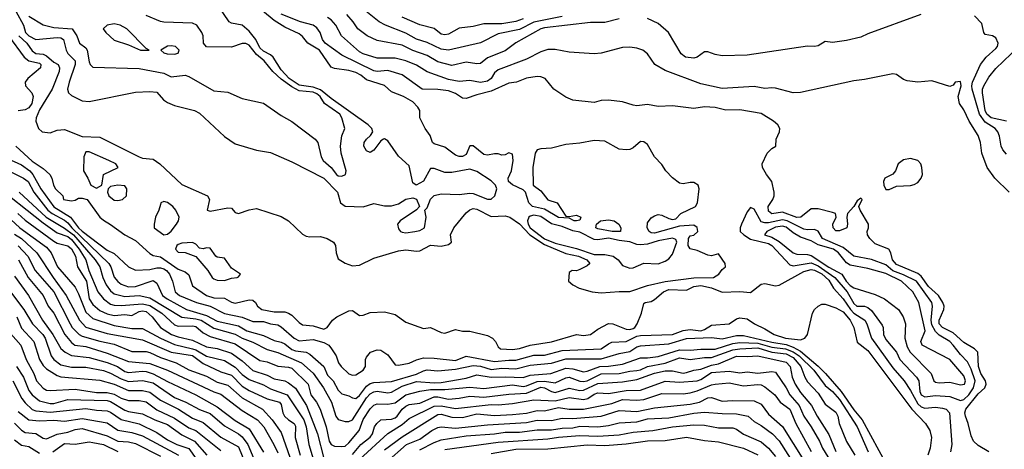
# Model space of a CAD drawing. Header units: metres. Extents: x -51132 to -49532, y -231222 to -229437.
# Tile 310 of 334: x -49750 to -49611, y -230142 to -230081. Entities that reach past the tile are written whole.
import ezdxf

# ---------------------------------------------------------------- set-up
doc = ezdxf.new("R2010")
doc.units = ezdxf.units.M
doc.layers.add('CONTOUR_INDEX', color=1, linetype='Continuous')
doc.layers.add('CONTOUR_INTER', color=3, linetype='Continuous')

msp = doc.modelspace()

# ---------------------------------------------------------------- linework, layer by layer
at = {"layer": 'CONTOUR_INDEX'}
for points, elevation in [([(-49750.39, -230080.26), (-49749.31, -230082.26), (-49749.04, -230083.26), (-49748.57, -230083.76), (-49747.58, -230084.24), (-49744.58, -230083.99), (-49744.08, -230084.01), (-49743.72, -230084.26), (-49743.32, -230085.76), (-49743.08, -230086.22), (-49742.06, -230087.26), (-49742.04, -230087.76), (-49742.91, -230090.26), (-49743.12, -230091.26), (-49742.99, -230091.76), (-49742.58, -230092.12), (-49741.08, -230092.88), (-49740.08, -230093), (-49733.58, -230091.68), (-49731.58, -230091.56), (-49730.58, -230091.68), (-49729.63, -230092.76), (-49729.08, -230093.14), (-49728.08, -230093.54), (-49725.26, -230094.26), (-49724.58, -230094.62), (-49721.08, -230097.89), (-49719.58, -230098.95), (-49716.58, -230099.85), (-49714.58, -230100.17), (-49711.58, -230101.45), (-49707.08, -230103.75), (-49705.17, -230105.76), (-49704.73, -230107.26), (-49704.08, -230107.7), (-49701.58, -230107.81), (-49700.08, -230107.32), (-49698.58, -230107.65), (-49697.58, -230107.66), (-49696.58, -230107.4), (-49695.58, -230106.71), (-49694.58, -230106.55), (-49694.08, -230106.71), (-49693.64, -230107.76), (-49694.08, -230108.22), (-49696.34, -230109.76), (-49696.72, -230110.26), (-49696.58, -230110.9), (-49696.33, -230111.26), (-49696.08, -230111.38), (-49695.58, -230111.44), (-49694.29, -230111.26), (-49693.58, -230111.12), (-49692.94, -230110.76), (-49692.68, -230109.26), (-49692.88, -230108.26), (-49692.58, -230107.92), (-49692.08, -230106.74), (-49691.58, -230106.23), (-49690.58, -230105.96), (-49688.08, -230106.05), (-49686.58, -230105.89), (-49686.08, -230105.94), (-49684.08, -230106.73), (-49683.58, -230106.72), (-49683.06, -230106.26), (-49682.76, -230105.26), (-49682.97, -230104.76), (-49683.58, -230104.14), (-49685.58, -230102.85), (-49686.58, -230102.52), (-49689.08, -230102.99), (-49690.08, -230102.95), (-49691.58, -230102.43), (-49692.08, -230102.42), (-49693.08, -230104.21), (-49694.1, -230104.76), (-49694.58, -230104.43), (-49695.08, -230102.04), (-49696.58, -230100.66), (-49698.08, -230098.53), (-49698.58, -230098.22), (-49698.69, -230098.26), (-49699.08, -230098.52), (-49700.08, -230099.81), (-49700.58, -230100.16), (-49701.08, -230099.93), (-49701.45, -230099.26), (-49701.43, -230098.76), (-49701.08, -230098.26), (-49700.51, -230097.76), (-49700.21, -230097.26), (-49700.36, -230096.76), (-49700.84, -230096.26), (-49706.08, -230092.57), (-49707.58, -230091.35), (-49708.58, -230090.96), (-49710.58, -230090.7), (-49711.97, -230089.76), (-49713.08, -230088.55), (-49714.2, -230086.76), (-49714.58, -230086.41), (-49715.58, -230085.88), (-49716.08, -230085.43), (-49716.67, -230084.26), (-49717.58, -230083.1), (-49718.58, -230082.26), (-49720.08, -230081.95), (-49720.38, -230081.76), (-49722.08, -230079.3)], 25), ([(-49673.58, -230081.04), (-49677.58, -230081.81), (-49679.58, -230082.84), (-49682.58, -230083.47), (-49685.08, -230084.74), (-49689.58, -230085.74), (-49690.58, -230085.64), (-49692.58, -230084.67), (-49694.08, -230084.22), (-49695.58, -230083.37), (-49698.42, -230082.26), (-49699.32, -230081.76), (-49701.21, -230080.26)], 30), ([(-49611.08, -230095.75), (-49613.28, -230095.26), (-49613.88, -230094.76), (-49614.12, -230094.26), (-49614.47, -230091.76), (-49614.46, -230091.26), (-49614.29, -230090.76), (-49613.58, -230089.58), (-49612.58, -230088.33), (-49609.37, -230085.26)], 30), ([(-49749.95, -230105.76), (-49746.14, -230109.26), (-49743.58, -230110.78), (-49742.31, -230111.76), (-49739.23, -230115.26), (-49738.6, -230116.26), (-49738.16, -230117.76), (-49737.71, -230118.76), (-49737.08, -230119.62), (-49736.58, -230120.02), (-49735.08, -230120.43), (-49733.08, -230120.29), (-49731.58, -230120.61), (-49727.08, -230123.32), (-49725.08, -230123.54), (-49724.32, -230123.76), (-49722.58, -230124.87), (-49719.58, -230125.7), (-49718.58, -230126.3), (-49717.08, -230126.85), (-49715.08, -230127.89), (-49713.58, -230128.29), (-49710.23, -230129.76), (-49708.58, -230131.22), (-49707.14, -230133.26), (-49706, -230135.26), (-49705.4, -230137.26), (-49705.08, -230137.73), (-49704.08, -230138.02), (-49703.58, -230138.02), (-49703.08, -230137.77), (-49701.08, -230134.66), (-49700.58, -230134.1), (-49700.08, -230133.81), (-49699.58, -230133.74), (-49698.08, -230133.98), (-49697.58, -230133.89), (-49696.08, -230133.01), (-49694.08, -230132.39), (-49691.58, -230132.56), (-49690.58, -230132.51), (-49687.08, -230131.89), (-49685.58, -230131.45), (-49683.58, -230131.77), (-49681.58, -230131.7), (-49679.08, -230131.79), (-49678.08, -230131.5), (-49675.16, -230131.26), (-49673.08, -230130.49), (-49672.08, -230130.57), (-49670.58, -230131.01), (-49670.08, -230130.94), (-49668.28, -230130.26), (-49667.08, -230130.23), (-49665.08, -230129.92), (-49662.58, -230129.03), (-49661.58, -230129.04), (-49660.08, -230128.85), (-49657.08, -230127.91), (-49655.58, -230127.98), (-49654.08, -230127.83), (-49652.08, -230127.84), (-49649.58, -230127.05), (-49648.58, -230126.91), (-49646.08, -230126.97), (-49644.08, -230127.53), (-49642.16, -230127.76), (-49641.08, -230128.2), (-49640.27, -230128.76), (-49638.18, -230130.76), (-49636.58, -230132.92), (-49635.58, -230133.78), (-49634.58, -230134.93), (-49632.12, -230138.76), (-49630.54, -230142.26)], 30), ([(-49678.08, -230109.12), (-49678.29, -230109.26), (-49678.44, -230109.76), (-49678.35, -230110.26), (-49678.08, -230110.74), (-49676.08, -230112.29), (-49674.58, -230112.9), (-49671.58, -230113.66), (-49669.08, -230114.53), (-49667.58, -230114.53), (-49666.39, -230114.76), (-49665.71, -230115.26), (-49665.08, -230116.05), (-49664.08, -230116.43), (-49663.58, -230116.37), (-49662.08, -230115.71), (-49660.08, -230115.8), (-49659.08, -230115.44), (-49658.58, -230115.1), (-49658.08, -230114.46), (-49657.48, -230112.76), (-49657.58, -230112.41), (-49658.08, -230112.22), (-49660.08, -230112.6), (-49661.58, -230113.04), (-49662.58, -230113.15), (-49663.08, -230113.1), (-49664.08, -230112.71), (-49665.58, -230112.56), (-49667.08, -230112.22), (-49668.58, -230112.46), (-49669.08, -230112.41), (-49671.08, -230111.38), (-49672.08, -230111.17), (-49673.58, -230110.58), (-49675.08, -230110.17), (-49676.58, -230109.15), (-49677.58, -230108.99), (-49678.08, -230109.12)], 25), ([(-49643.58, -230110.68), (-49644.8, -230111.26), (-49645.11, -230111.76), (-49644.08, -230112.09), (-49643.08, -230112.7), (-49641.08, -230114.27), (-49640.58, -230114.48), (-49639.08, -230114.51), (-49638.58, -230114.64), (-49636.08, -230116.31), (-49634.26, -230117.26), (-49633.64, -230118.26), (-49633.08, -230118.88), (-49632.58, -230119.18), (-49629.58, -230120.15), (-49628.26, -230120.76), (-49626.27, -230122.26), (-49625.65, -230123.26), (-49625.29, -230124.26), (-49625.41, -230126.26), (-49625.08, -230127.51), (-49624.64, -230128.26), (-49621.69, -230131.26), (-49621.33, -230132.26), (-49621.08, -230132.49), (-49620.58, -230132.57), (-49619.08, -230132.46), (-49617.58, -230132.85), (-49617.01, -230132.76), (-49616.88, -230132.26), (-49617.08, -230131.59), (-49619.08, -230129.27), (-49622.97, -230127.26), (-49623.16, -230126.76), (-49622.54, -230125.26), (-49623.43, -230121.26), (-49624.29, -230119.76), (-49625.85, -230118.26), (-49628.08, -230117.17), (-49630.58, -230116.48), (-49633.08, -230116), (-49633.58, -230115.69), (-49634.73, -230114.26), (-49635.44, -230113.76), (-49637.58, -230113.14), (-49638.58, -230112.6), (-49640.08, -230112.08), (-49641.08, -230111.48), (-49642.08, -230110.67), (-49642.58, -230110.51), (-49643.58, -230110.68)], 25), ([(-49750.08, -230113.3), (-49748.73, -230114.76), (-49747.68, -230116.76), (-49745.05, -230119.76), (-49742.78, -230124.26), (-49742.46, -230124.76), (-49741.49, -230125.76), (-49741.08, -230125.99), (-49738.58, -230126.72), (-49736.58, -230127.11), (-49734.08, -230128.15), (-49732.08, -230128.17), (-49731.58, -230128.29), (-49730.08, -230129.02), (-49727.85, -230129.76), (-49726.08, -230130.71), (-49723.58, -230131.61), (-49722.08, -230132.48), (-49720.58, -230132.9), (-49718.58, -230134.65), (-49715.71, -230136.26), (-49714.36, -230137.76), (-49713.08, -230139.55), (-49711.25, -230144.76)], 35), ([(-49751.46, -230125.26), (-49749.7, -230127.26), (-49748.96, -230129.26), (-49747.85, -230131.26), (-49747.48, -230132.26), (-49746.58, -230133.3), (-49746.08, -230133.58), (-49745.58, -230133.64), (-49742.08, -230133.47), (-49739.08, -230133.92), (-49737.58, -230133.9), (-49736.58, -230134.14), (-49735.58, -230134.7), (-49734.58, -230135.06), (-49733.08, -230135.04), (-49732.08, -230135.24), (-49730.58, -230136.35), (-49728.08, -230137.55), (-49726.08, -230138.88), (-49725.07, -230139.26), (-49721.58, -230142.09)], 40), ([(-49698.31, -230143.76), (-49695.46, -230141.26), (-49693.58, -230140.48), (-49691.91, -230139.26), (-49691.08, -230138.85), (-49690.58, -230138.77), (-49688.58, -230138.92), (-49684.08, -230138.45), (-49678.58, -230138.15), (-49677.08, -230137.83), (-49675.08, -230137.85), (-49673.58, -230137.54), (-49672.08, -230137.59), (-49668.08, -230137.24), (-49665.58, -230136.46), (-49663.08, -230136.58), (-49660.58, -230136.1), (-49655.58, -230135.57), (-49654.28, -230135.26), (-49653.08, -230134.65), (-49652.58, -230134.64), (-49651.08, -230135.16), (-49649.58, -230135.05), (-49646.58, -230135.09), (-49645.58, -230135.57), (-49644.58, -230136.96), (-49642.58, -230138.72), (-49636.59, -230148.26)], 35), ([(-49750.58, -230140.6), (-49749.58, -230141.33), (-49748.58, -230141.54), (-49747.08, -230142.48)], 45), ([(-49745.19, -230142.26), (-49743.58, -230141.12), (-49742.08, -230141.18), (-49740.08, -230140.88), (-49739.58, -230140.94), (-49738.08, -230141.26), (-49736.08, -230142.2)], 45)]:
    msp.add_lwpolyline(points, dxfattribs=dict(at, elevation=elevation))
at = {"layer": 'CONTOUR_INTER'}
for points, elevation in [([(-49749.99, -230083.76), (-49748.84, -230084.76), (-49748.08, -230085.85), (-49747.58, -230086.25), (-49746.58, -230086.33), (-49746.08, -230086.55), (-49745.08, -230087.45), (-49744.47, -230087.76), (-49744.24, -230088.26), (-49744.32, -230088.76), (-49745.29, -230091.26), (-49747.08, -230094.15), (-49747.55, -230095.26), (-49747.58, -230095.76), (-49747.23, -230096.76), (-49746.69, -230097.26), (-49745.58, -230097.4), (-49744.58, -230097.01), (-49743.58, -230096.9), (-49741.08, -230097.89), (-49738.58, -230098), (-49733.08, -230100.77), (-49732.58, -230100.96), (-49731.08, -230101.11), (-49730.17, -230101.76), (-49727.08, -230104.64), (-49723.45, -230106.26), (-49723.15, -230106.76), (-49723.52, -230108.26), (-49723.08, -230108.43), (-49720.58, -230107.93), (-49720.08, -230108.01), (-49719.58, -230108.6), (-49719.08, -230108.73), (-49717.58, -230108.21), (-49716.58, -230108.05), (-49713.08, -230109.17), (-49712.08, -230109.78), (-49710.08, -230111.63), (-49709.58, -230111.94), (-49709.08, -230112.04), (-49707.58, -230111.97), (-49706.63, -230112.26), (-49705.74, -230112.76), (-49705.44, -230113.26), (-49705.34, -230114.26), (-49705.08, -230115.13), (-49704.08, -230115.72), (-49703.08, -230116.08), (-49702.08, -230116.02), (-49700.08, -230115.02), (-49696.58, -230113.98), (-49695.58, -230113.83), (-49694.08, -230114.03), (-49693.58, -230113.98), (-49692.08, -230113.2), (-49690.58, -230113.35), (-49689.58, -230113.11), (-49689.15, -230112.76), (-49689.26, -230111.76), (-49688.81, -230110.76), (-49687.08, -230108.64), (-49686.58, -230108.22), (-49686.08, -230108.03), (-49685.58, -230108.11), (-49683.58, -230109.16), (-49681.58, -230109.09), (-49680.93, -230109.26), (-49679.58, -230110.19), (-49678.14, -230111.76), (-49676.08, -230113.11), (-49673.08, -230114.37), (-49671.29, -230114.76), (-49670.1, -230115.26), (-49669.71, -230115.76), (-49670.08, -230116.1), (-49671.08, -230116.62), (-49671.58, -230116.8), (-49672.16, -230116.76), (-49672.58, -230117.03), (-49672.7, -230118.26), (-49672.1, -230118.76), (-49671.18, -230119.26), (-49669.37, -230119.76), (-49668.08, -230119.92), (-49665.58, -230119.69), (-49664.08, -230119.71), (-49661.58, -230118.87), (-49659.08, -230118.31), (-49655.08, -230117.77), (-49652.28, -230117.76), (-49651.53, -230117.26), (-49651.08, -230116.62), (-49650.62, -230116.26), (-49650.67, -230115.76), (-49651.58, -230114.42), (-49652.58, -230114.7), (-49653.08, -230114.61), (-49654.58, -230113.96), (-49655.58, -230113.7), (-49655.87, -230113.26), (-49655.8, -230112.26), (-49655.58, -230111.89), (-49655.08, -230111.78), (-49654.5, -230111.26), (-49654.58, -230110.71), (-49655.08, -230110.4), (-49657.08, -230110.54), (-49660.58, -230111.51), (-49661.08, -230111.46), (-49661.37, -230111.26), (-49661.63, -230110.76), (-49661.58, -230110.07), (-49661.08, -230109.37), (-49660.58, -230109.05), (-49660.08, -230108.89), (-49659.58, -230108.96), (-49658.58, -230109.46), (-49658.08, -230109.57), (-49657.58, -230109.5), (-49656.91, -230108.76), (-49654.85, -230107.76), (-49654.57, -230107.26), (-49654.31, -230105.26), (-49654.47, -230104.76), (-49655.08, -230104.4), (-49655.58, -230104.36), (-49656.58, -230104.57), (-49657.08, -230104.46), (-49658.08, -230103.7), (-49658.99, -230102.76), (-49659.58, -230101.84), (-49660.58, -230100.75), (-49661.58, -230099.04), (-49662.08, -230098.68), (-49662.58, -230098.61), (-49663.58, -230099.5), (-49664.08, -230099.73), (-49664.58, -230099.78), (-49665.58, -230099.67), (-49667.58, -230098.58), (-49669.08, -230098.48), (-49671.08, -230098.85), (-49673.08, -230099.01), (-49675.08, -230099.57), (-49676.58, -230099.64), (-49677.08, -230099.79), (-49677.4, -230100.26), (-49677.69, -230102.26), (-49677.68, -230104.76), (-49676.58, -230105.56), (-49675.58, -230106.82), (-49674.29, -230107.26), (-49673.08, -230109.1), (-49672.58, -230109.18), (-49671.58, -230108.98), (-49670.97, -230109.26), (-49671.08, -230109.67), (-49671.58, -230109.79), (-49671.9, -230109.76), (-49672.58, -230109.38), (-49674.08, -230109.28), (-49676.08, -230108.12), (-49677.75, -230107.76), (-49678.27, -230107.26), (-49678.75, -230105.76), (-49679.08, -230105.39), (-49680.58, -230104.71), (-49681.11, -230104.26), (-49681.18, -230103.76), (-49680.7, -230102.76), (-49680.45, -230101.26), (-49680.58, -230100.39), (-49681.08, -230100.22), (-49681.58, -230100.47), (-49682.08, -230100.54), (-49682.58, -230100.35), (-49683.08, -230100.35), (-49684.08, -230100.54), (-49684.58, -230100.42), (-49686.08, -230099.21), (-49686.58, -230099.2), (-49687.08, -230100.42), (-49687.58, -230100.71), (-49688.08, -230100.73), (-49688.58, -230100.54), (-49690.08, -230099.43), (-49691.58, -230098.95), (-49691.82, -230098.76), (-49692.16, -230097.76), (-49692.85, -230096.76), (-49693.61, -230095.26), (-49693.59, -230094.26), (-49693.86, -230093.76), (-49694.58, -230093.05), (-49695.91, -230092.26), (-49697.58, -230091.61), (-49698.58, -230090.74), (-49701.08, -230089.95), (-49701.91, -230089.26), (-49702.58, -230088.9), (-49703.58, -230088.6), (-49705.58, -230088.34), (-49706.08, -230088.15), (-49707.7, -230085.76), (-49709.34, -230084.76), (-49710.08, -230083.83), (-49710.58, -230083.46), (-49712.58, -230082.52), (-49714.08, -230081.59), (-49717.08, -230079.11)], 26), ([(-49748.58, -230080.96), (-49746.58, -230082.2), (-49745.08, -230082.58), (-49742.48, -230082.76), (-49741.81, -230083.76), (-49741.45, -230084.76), (-49740.58, -230085.44), (-49740.39, -230085.76), (-49740.08, -230087.42), (-49739.96, -230087.76), (-49739.58, -230088.15), (-49733.08, -230088.36), (-49729.58, -230088.99), (-49728.58, -230089.49), (-49726.58, -230089.3), (-49726.08, -230089.45), (-49722.58, -230091.48), (-49720.58, -230091.65), (-49718.58, -230092.54), (-49715.58, -230093.24), (-49713.08, -230094.97), (-49711.58, -230095.8), (-49708.29, -230098.26), (-49707.94, -230098.76), (-49707.47, -230100.76), (-49707.2, -230101.26), (-49706.08, -230102.29), (-49705.33, -230103.26), (-49705.08, -230103.45), (-49704.58, -230103.5), (-49704.05, -230103.26), (-49703.95, -230102.76), (-49704.67, -230100.26), (-49704.76, -230099.26), (-49704.58, -230097.8), (-49704.12, -230096.76), (-49704.57, -230095.26), (-49704.84, -230094.76), (-49706.99, -230093.26), (-49707.61, -230092.26), (-49708.08, -230091.89), (-49708.58, -230091.68), (-49710.58, -230091.46), (-49711.58, -230090.92), (-49713.08, -230089.82), (-49714.27, -230088.76), (-49715.46, -230087.26), (-49716.58, -230086.35), (-49717.58, -230085.07), (-49718.08, -230084.8), (-49718.58, -230084.83), (-49720.08, -230085.36), (-49723.58, -230085.31), (-49723.99, -230084.76), (-49724.06, -230083.76), (-49724.26, -230083.26), (-49724.96, -230082.26), (-49725.58, -230081.95), (-49729.58, -230081.82), (-49730.08, -230081.73), (-49732.08, -230080.89)], 24), ([(-49613.59, -230142.26), (-49615.08, -230141.36), (-49615.72, -230140.76), (-49616.08, -230140.03), (-49616.48, -230138.26), (-49616.88, -230137.26), (-49616.98, -230136.76), (-49616.81, -230136.26), (-49615.08, -230134.13), (-49614.17, -230133.26), (-49613.95, -230132.76), (-49614.07, -230132.26), (-49614.71, -230131.26), (-49615.04, -230130.26), (-49615.15, -230128.26), (-49615.58, -230127.76), (-49617.08, -230126.9), (-49618.58, -230125.53), (-49620.08, -230124.79), (-49620.58, -230124.26), (-49620.58, -230123.73), (-49619.9, -230122.26), (-49619.89, -230121.76), (-49620.05, -230121.26), (-49620.68, -230120.26), (-49622.08, -230119.01), (-49623.08, -230117.56), (-49623.58, -230117.18), (-49626.58, -230115.9), (-49627.13, -230115.26), (-49627.38, -230114.26), (-49627.67, -230113.76), (-49629.58, -230113), (-49630.33, -230112.26), (-49630.64, -230111.76), (-49630.68, -230111.26), (-49630.51, -230110.76), (-49630.51, -230110.26), (-49631.69, -230108.26), (-49631.86, -230107.76), (-49631.4, -230106.76), (-49631.58, -230106.58), (-49632.08, -230106.95), (-49632.59, -230107.76), (-49633.44, -230108.76), (-49633.57, -230109.26), (-49633.45, -230110.26), (-49633.57, -230110.76), (-49634.58, -230111.16), (-49635.08, -230111.16), (-49635.47, -230110.76), (-49635.51, -230110.26), (-49635.04, -230109.26), (-49635.16, -230108.76), (-49635.58, -230108.59), (-49637.58, -230108.07), (-49638.58, -230108.08), (-49640, -230109.26), (-49640.58, -230109.28), (-49642.58, -230108.54), (-49644.08, -230108.77), (-49644.58, -230108.4), (-49644.6, -230107.76), (-49643.96, -230106.76), (-49643.77, -230106.26), (-49643.75, -230105.76), (-49644.09, -230104.26), (-49644.86, -230103.26), (-49645.39, -230102.26), (-49645.47, -230101.76), (-49644.77, -230100.26), (-49644.08, -230099.6), (-49643.52, -230099.26), (-49643.49, -230098.26), (-49643.03, -230097.26), (-49642.96, -230096.76), (-49643.25, -230096.26), (-49643.85, -230095.76), (-49645.58, -230094.68), (-49648.58, -230094.16), (-49650.58, -230094.18), (-49652.08, -230093.81), (-49653.58, -230093.72), (-49655.08, -230093.98), (-49658.08, -230093.57), (-49660.08, -230093.67), (-49661.58, -230093.41), (-49663.08, -230093.57), (-49663.58, -230093.52), (-49665.08, -230093.04), (-49667.08, -230092.79), (-49668.08, -230092.84), (-49669.08, -230093.12), (-49672.08, -230092.8), (-49673.08, -230092.39), (-49674.77, -230091.26), (-49675.97, -230089.76), (-49676.58, -230089.51), (-49677.08, -230089.47), (-49678.58, -230089.71), (-49680, -230090.26), (-49681.08, -230090.4), (-49683.58, -230091.53), (-49685.58, -230092.03), (-49687.08, -230092.58), (-49687.58, -230092.51), (-49688.58, -230091.87), (-49689.58, -230091.46), (-49691.08, -230091.3), (-49693.26, -230091.26), (-49696.08, -230089.23), (-49698.08, -230088.64), (-49699.58, -230088.74), (-49700.08, -230088.66), (-49704.58, -230086.48), (-49706.91, -230084.76), (-49707.27, -230084.26), (-49707.59, -230083.26), (-49708.08, -230082.6), (-49708.58, -230082.25), (-49710.38, -230081.76), (-49713.08, -230080.68)], 27), ([(-49665.58, -230081.37), (-49667.58, -230081.87), (-49669.58, -230081.87), (-49676.08, -230082.6), (-49676.59, -230082.76), (-49680.08, -230084.71), (-49681.58, -230085.84), (-49684.08, -230086.86), (-49685.08, -230087.63), (-49685.58, -230087.68), (-49687.08, -230087.47), (-49689.08, -230087.93), (-49691.08, -230087.38), (-49692.58, -230086.52), (-49694.58, -230085.8), (-49696.08, -230085.08), (-49699.58, -230084.42), (-49701.02, -230083.76), (-49702.32, -230082.76), (-49702.95, -230081.76), (-49703.88, -230080.76)], 29), ([(-49679.08, -230081.35), (-49680.08, -230081.72), (-49682.08, -230082.05), (-49684.58, -230082.04), (-49686.08, -230082.44), (-49688.08, -230082.66), (-49689.58, -230083.51), (-49690.08, -230083.62), (-49690.58, -230083.51), (-49691.58, -230082.72), (-49693.58, -230082.2), (-49696.08, -230081.1)], 31), ([(-49623.13, -230080.76), (-49630.58, -230083.45), (-49631.58, -230083.95), (-49633.58, -230084.42), (-49635.58, -230084.67), (-49636.58, -230084.55), (-49637.58, -230085.13), (-49638.08, -230085.25), (-49639.08, -230085.22), (-49647.58, -230086.48), (-49651.08, -230086.55), (-49652.08, -230086.36), (-49653.08, -230086), (-49653.58, -230085.99), (-49654.58, -230086.74), (-49655.08, -230086.89), (-49656.23, -230086.76), (-49656.86, -230086.26), (-49658.63, -230083.26), (-49660.08, -230082.01), (-49661.58, -230081.32)], 29), ([(-49611.08, -230100.38), (-49611.61, -230099.76), (-49611.84, -230099.26), (-49612.08, -230097.85), (-49612.31, -230097.26), (-49612.68, -230096.76), (-49614.08, -230095.9), (-49614.89, -230094.76), (-49615.95, -230091.26), (-49615.99, -230090.76), (-49615.87, -230090.26), (-49614.76, -230087.76), (-49613.96, -230086.76), (-49612.58, -230085.54), (-49612.36, -230085.26), (-49612.26, -230084.76), (-49612.58, -230084.04), (-49613.08, -230083.74), (-49614.08, -230083.55), (-49614.27, -230083.26), (-49614.58, -230082.02), (-49615.58, -230080.95)], 29), ([(-49737.58, -230082.24), (-49738.1, -230082.76), (-49737.76, -230083.26), (-49736.58, -230084.36), (-49734.58, -230085.03), (-49732.89, -230085.76), (-49731.67, -230085.76), (-49732.08, -230085.55), (-49734.81, -230082.76), (-49735.71, -230082.26), (-49736.58, -230082.04), (-49737.58, -230082.24)], 23), ([(-49610.72, -230105.76), (-49612.75, -230103.76), (-49613.81, -230102.26), (-49614.58, -230100.24), (-49614.78, -230098.76), (-49615.1, -230097.76), (-49616.33, -230095.76), (-49617.08, -230094.17), (-49617.72, -230093.26), (-49617.88, -230092.26), (-49617.47, -230090.76), (-49617.58, -230090.18), (-49618.3, -230090.26), (-49618.58, -230090.69), (-49619.08, -230090.86), (-49621.58, -230090.08), (-49623.58, -230090.26), (-49625.08, -230090.06), (-49625.58, -230089.88), (-49626.58, -230089.19), (-49627.08, -230089.07), (-49631.08, -230089.89), (-49632.58, -230090.07), (-49640.08, -230091.73), (-49641.12, -230091.76), (-49643.58, -230091.12), (-49644.08, -230091.04), (-49645.08, -230091.17), (-49646.58, -230090.86), (-49651.08, -230091.14), (-49654.08, -230090.51), (-49659.08, -230088.61), (-49660.54, -230087.76), (-49661.57, -230086.26), (-49662.25, -230085.76), (-49663.08, -230085.46), (-49664.08, -230085.34), (-49665.08, -230085.37), (-49668.08, -230086.17), (-49669.08, -230086.3), (-49672.58, -230086.06), (-49674.58, -230085.65), (-49675.58, -230085.68), (-49676.58, -230086), (-49678.58, -230087.05), (-49682.58, -230088.52), (-49683.08, -230088.96), (-49683.55, -230089.76), (-49684.08, -230090.13), (-49685.08, -230090.29), (-49686.58, -230090.04), (-49688.08, -230090.16), (-49689.58, -230089.87), (-49692.58, -230088.79), (-49694.08, -230087.85), (-49695.58, -230087.27), (-49697.08, -230086.91), (-49699.58, -230086.9), (-49701.58, -230086.29), (-49702.08, -230086.01), (-49704.63, -230083.76), (-49705.42, -230082.26), (-49706.08, -230081.48), (-49706.58, -230081.18)], 28), ([(-49751.44, -230083.76), (-49749.23, -230086.76), (-49748.58, -230087.28), (-49747.08, -230087.61), (-49746.88, -230087.76), (-49746.93, -230088.26), (-49748.69, -230089.76), (-49749.09, -230090.26), (-49749.03, -230090.76), (-49748.17, -230091.76), (-49747.96, -230092.26), (-49748.16, -230093.26), (-49748.58, -230093.86), (-49749.08, -230094.16), (-49750.08, -230094.29)], 27), ([(-49729.08, -230085.22), (-49730.01, -230085.76), (-49729.58, -230086.14), (-49729.14, -230086.26), (-49728.08, -230086.32), (-49727.58, -230086.16), (-49727.45, -230085.76), (-49727.93, -230085.26), (-49728.58, -230085.16), (-49729.08, -230085.22)], 23), ([(-49750.42, -230099.26), (-49748.08, -230101.39), (-49746.58, -230102.41), (-49745.62, -230103.26), (-49745.32, -230103.76), (-49745.09, -230104.76), (-49744.82, -230105.26), (-49743.78, -230106.26), (-49743.68, -230106.76), (-49742.58, -230106.98), (-49742.08, -230106.88), (-49741.58, -230106.6), (-49741.08, -230106.56), (-49740.39, -230106.76), (-49738.61, -230109.26), (-49738.08, -230109.69), (-49737.08, -230110.27), (-49735.07, -230111.76), (-49733.58, -230112.54), (-49731.58, -230114.36), (-49731.08, -230114.64), (-49730.08, -230114.82), (-49727.58, -230116.58), (-49726.58, -230116.94), (-49726.08, -230117.36), (-49725.58, -230118.92), (-49723.61, -230120.26), (-49722.58, -230120.6), (-49721.08, -230120.64), (-49720.08, -230121.2), (-49719.58, -230121.34), (-49717.58, -230120.87), (-49717.08, -230120.94), (-49716.71, -230121.26), (-49716.44, -230121.76), (-49715.83, -230122.26), (-49714.08, -230122.55), (-49712.58, -230122.59), (-49712.08, -230122.75), (-49711.58, -230123.05), (-49710.58, -230124.06), (-49710.08, -230124.4), (-49708.58, -230124.53), (-49707.08, -230125.02), (-49706.64, -230124.76), (-49705.88, -230123.76), (-49705.28, -230123.26), (-49703.58, -230122.44), (-49703.08, -230122.4), (-49702.08, -230123.08), (-49701.58, -230123.05), (-49700.58, -230122.66), (-49698.58, -230122.58), (-49697.08, -230122.97), (-49695.58, -230124.01), (-49693.08, -230124.9), (-49692.08, -230124.79), (-49690.58, -230125.46), (-49690.08, -230125.56), (-49688.58, -230125.07), (-49687.58, -230125.31), (-49686.58, -230125.27), (-49684.08, -230125.92), (-49683.39, -230126.26), (-49682.95, -230126.76), (-49682.58, -230127.51), (-49682.25, -230127.76), (-49680.58, -230127.85), (-49679.58, -230127.72), (-49678.08, -230127.28), (-49675.08, -230126.79), (-49671.58, -230125.78), (-49670.58, -230125.88), (-49669.58, -230125.78), (-49668.58, -230125.01), (-49667.08, -230124.23), (-49666.47, -230124.26), (-49664.58, -230125), (-49664.08, -230125.07), (-49663.58, -230124.91), (-49663.34, -230124.76), (-49663.03, -230124.26), (-49662.44, -230122.76), (-49662.08, -230121.41), (-49661.93, -230121.26), (-49661.08, -230121.1), (-49660.58, -230120.84), (-49659.32, -230119.76), (-49658.58, -230119.45), (-49656.08, -230119.51), (-49655.08, -230119), (-49654.08, -230118.89), (-49652.58, -230119.22), (-49651.08, -230119.79), (-49648.58, -230119.69), (-49647.08, -230119.87), (-49645.58, -230118.68), (-49645.08, -230118.61), (-49643.58, -230118.91), (-49643.08, -230118.83), (-49639.58, -230116.88), (-49638.58, -230116.64), (-49638.08, -230116.7), (-49637.08, -230117.25), (-49636.08, -230118.14), (-49635.45, -230119.26), (-49634.09, -230120.76), (-49633.05, -230122.26), (-49632.58, -230122.74), (-49631, -230123.76), (-49630.72, -230124.26), (-49630.09, -230126.26), (-49627.08, -230130.46), (-49625.48, -230132.26), (-49624.58, -230133.64), (-49623.58, -230135.51), (-49623.08, -230135.93), (-49622.58, -230136.12), (-49621.08, -230135.99), (-49620.08, -230136.11), (-49619.57, -230136.26), (-49619.14, -230136.76), (-49618.79, -230141.26), (-49618.98, -230142.26)], 27), ([(-49740.58, -230100.08), (-49740.86, -230100.76), (-49740.89, -230102.76), (-49740.27, -230103.76), (-49739.84, -230104.76), (-49739.08, -230105.19), (-49738.32, -230104.76), (-49738.07, -230103.26), (-49736.01, -230102.26), (-49736.33, -230101.76), (-49737.33, -230101.26), (-49740.08, -230100.06), (-49740.58, -230100.08)], 26), ([(-49751.58, -230101.01), (-49749.58, -230101.91), (-49748.42, -230102.76), (-49748, -230103.26), (-49746.88, -230105.26), (-49745.08, -230107.78), (-49742.7, -230109.26), (-49741.6, -230110.76), (-49741.08, -230111.21), (-49737.58, -230113.9), (-49736.58, -230114.37), (-49734.58, -230116.26), (-49733.58, -230116.7), (-49731.58, -230116.62), (-49730.58, -230116.38), (-49730.08, -230116.38), (-49729.58, -230116.54), (-49729.22, -230116.76), (-49728.81, -230117.26), (-49728.39, -230118.26), (-49728.01, -230119.76), (-49727.41, -230120.26), (-49724.98, -230121.26), (-49723.08, -230121.76), (-49721.08, -230122.82), (-49718.58, -230123.32), (-49717.08, -230123.93), (-49715.58, -230123.94), (-49714.58, -230124.27), (-49713.58, -230124.42), (-49713.08, -230124.7), (-49711.25, -230126.26), (-49710.58, -230126.63), (-49708.58, -230126.47), (-49707.08, -230126.87), (-49706.41, -230127.26), (-49706.01, -230127.76), (-49705.37, -230128.76), (-49705.04, -230129.76), (-49704.65, -230130.26), (-49703.58, -230131.28), (-49703.08, -230131.46), (-49702.58, -230131.43), (-49701.58, -230130.76), (-49701.24, -230130.26), (-49701.23, -230129.26), (-49701.08, -230128.97), (-49700.53, -230128.26), (-49699.58, -230127.9), (-49699.08, -230127.97), (-49698.08, -230128.63), (-49697.08, -230130.05), (-49696.58, -230130.08), (-49695.08, -230129.81), (-49694.08, -230129.32), (-49693.08, -230129.06), (-49691.58, -230129.1), (-49688.58, -230129.43), (-49687.08, -230128.82), (-49683.08, -230129.54), (-49681.08, -230129.36), (-49680.08, -230129.39), (-49677.58, -230128.68), (-49676.08, -230128.66), (-49673.58, -230128.01), (-49668.08, -230127.76), (-49667.08, -230127.06), (-49666.58, -230126.86), (-49664.58, -230126.77), (-49663.08, -230126.02), (-49662.58, -230125.91), (-49658.08, -230125.78), (-49656.58, -230125.22), (-49655.58, -230125.04), (-49654.08, -230125.24), (-49653.58, -230125.06), (-49652.58, -230124.43), (-49650.08, -230124.26), (-49649.08, -230123.57), (-49648.58, -230123.4), (-49647.58, -230123.55), (-49646.52, -230124.26), (-49645.08, -230124.95), (-49643.77, -230125.76), (-49642.19, -230126.26), (-49640.08, -230126.53), (-49639.46, -230126.26), (-49639.09, -230125.76), (-49638.39, -230122.76), (-49638.09, -230122.26), (-49637.58, -230121.76), (-49637.08, -230121.48), (-49636.58, -230121.51), (-49635.08, -230122.03), (-49634.08, -230122.57), (-49633.1, -230123.76), (-49632.55, -230124.76), (-49632.08, -230126.86), (-49630.58, -230128), (-49624.43, -230136.26), (-49622.47, -230138.26), (-49621.89, -230139.26), (-49621.63, -230140.26), (-49621.84, -230141.76), (-49622.18, -230142.76)], 28), ([(-49625.58, -230101.17), (-49626.32, -230101.76), (-49626.73, -230102.76), (-49627.08, -230103.2), (-49628.21, -230103.76), (-49628.41, -230104.26), (-49628.37, -230104.76), (-49628.08, -230105.38), (-49627.58, -230105.35), (-49626.58, -230104.88), (-49624.58, -230104.8), (-49624.08, -230104.68), (-49623.58, -230104.36), (-49623.1, -230103.76), (-49622.91, -230103.26), (-49622.99, -230102.26), (-49623.16, -230101.76), (-49623.58, -230101.3), (-49624.58, -230101.01), (-49625.58, -230101.17)], 27), ([(-49751.08, -230102.87), (-49749.3, -230103.76), (-49748.65, -230104.26), (-49747.89, -230105.76), (-49745.9, -230108.26), (-49745.31, -230108.76), (-49743.58, -230109.67), (-49743.08, -230110.07), (-49742.52, -230110.76), (-49737.34, -230115.76), (-49737.06, -230116.26), (-49736.58, -230117.68), (-49736.08, -230118.32), (-49735.58, -230118.68), (-49734.58, -230119.04), (-49733.58, -230119.01), (-49731.08, -230118.18), (-49730.58, -230118.53), (-49729.77, -230120.26), (-49729.13, -230120.76), (-49726.38, -230122.26), (-49723.58, -230123.08), (-49722.08, -230123.89), (-49719.08, -230124.52), (-49717.94, -230125.26), (-49715.58, -230125.9), (-49714.08, -230126.59), (-49713.08, -230126.82), (-49712.58, -230127.07), (-49711.58, -230127.86), (-49711.08, -230128.05), (-49709.58, -230128.26), (-49709.08, -230128.54), (-49707.1, -230130.26), (-49706.58, -230131.49), (-49705.8, -230132.26), (-49705.08, -230133.6), (-49704.58, -230134.13), (-49703.58, -230134.41), (-49703.08, -230134.68), (-49702.58, -230134.75), (-49702.08, -230134.36), (-49701.08, -230133.01), (-49700.58, -230132.67), (-49700.08, -230132.53), (-49697.58, -230132.36), (-49694.08, -230131.35), (-49693.08, -230130.86), (-49692.58, -230130.75), (-49691.08, -230130.87), (-49688.58, -230130.66), (-49686.08, -230130.1), (-49685.08, -230130.23), (-49683.58, -230130.69), (-49682.08, -230130.5), (-49680.08, -230130.57), (-49678.08, -230130.07), (-49675.08, -230129.8), (-49673.08, -230129.19), (-49668.08, -230129.18), (-49665.58, -230128.44), (-49664.08, -230128.17), (-49663.08, -230127.51), (-49662.58, -230127.35), (-49658.58, -230127.09), (-49656.08, -230126.33), (-49652.58, -230126.18), (-49651.08, -230126.37), (-49649.08, -230125.92), (-49648.08, -230125.88), (-49644.08, -230126.85), (-49642.08, -230127.18), (-49641.08, -230127.55), (-49640.08, -230128.11), (-49637.58, -230130.21), (-49636.57, -230131.26), (-49634.37, -230133.76), (-49632.58, -230136.34), (-49631.42, -230137.76), (-49627.88, -230144.26)], 29), ([(-49753.58, -230104.52), (-49746.58, -230110.06), (-49744.58, -230111.47), (-49743.08, -230111.98), (-49742.58, -230112.4), (-49741.5, -230113.76), (-49740.58, -230115.26), (-49740.12, -230116.76), (-49738.88, -230119.76), (-49738.08, -230120.75), (-49737.08, -230121.49), (-49736.58, -230121.64), (-49735.58, -230121.67), (-49732.58, -230121.47), (-49731.58, -230121.68), (-49729.87, -230122.76), (-49728.08, -230124.38), (-49727.58, -230124.6), (-49725.58, -230124.52), (-49725.08, -230124.65), (-49724.08, -230125.52), (-49723.08, -230126.05), (-49719.58, -230127.06), (-49716.08, -230129.41), (-49715.08, -230129.63), (-49713.58, -230130.23), (-49712.08, -230130.35), (-49711.58, -230130.52), (-49709.28, -230132.76), (-49708.9, -230134.26), (-49708.14, -230135.26), (-49707.61, -230136.26), (-49706.75, -230138.76), (-49706.32, -230140.76), (-49706.06, -230141.26), (-49705.58, -230141.45), (-49704.58, -230141.52), (-49704.08, -230141.46), (-49703.58, -230141.02), (-49702.13, -230139.26), (-49701.58, -230137.72), (-49700.58, -230136.24), (-49700.08, -230135.72), (-49699.58, -230135.53), (-49698.08, -230135.56), (-49697.08, -230135.39), (-49695.58, -230134.26), (-49693.58, -230133.74), (-49692.08, -230133.52), (-49690.08, -230133.5), (-49686.58, -230133.19), (-49684.58, -230133.35), (-49680.58, -230132.86), (-49679.08, -230133.09), (-49678.58, -230133), (-49677.08, -230132.37), (-49676.08, -230132.34), (-49674.58, -230132.58), (-49673.08, -230131.85), (-49672.58, -230131.78), (-49671.08, -230132.34), (-49670.58, -230132.37), (-49670.08, -230132.29), (-49668.08, -230131.3), (-49665.58, -230131.25), (-49664.08, -230130.91), (-49663.08, -230130.84), (-49662.58, -230130.73), (-49661.58, -230130.25), (-49659.08, -230129.79), (-49657.08, -230129.06), (-49655.58, -230129.29), (-49653.58, -230129), (-49652.58, -230129.02), (-49649.58, -230127.94), (-49648.58, -230127.79), (-49646.08, -230127.64), (-49644.08, -230128.24), (-49642.08, -230128.49), (-49641.08, -230129.02), (-49640, -230130.26), (-49639.45, -230131.76), (-49639.08, -230132.42), (-49637.58, -230134.01), (-49636.58, -230135.56), (-49635.08, -230136.71), (-49634.83, -230137.26), (-49634.63, -230138.26), (-49633.58, -230140.82), (-49632.43, -230142.76)], 31), ([(-49736.08, -230104.76), (-49737.08, -230104.96), (-49737.4, -230105.26), (-49737.5, -230105.76), (-49737.34, -230106.26), (-49736.58, -230106.87), (-49736.08, -230106.92), (-49735.38, -230106.76), (-49734.83, -230106.26), (-49734.8, -230105.26), (-49735.08, -230104.86), (-49736.08, -230104.76)], 26), ([(-49729.58, -230107.06), (-49729.99, -230107.26), (-49730.08, -230107.46), (-49730.28, -230108.26), (-49730.75, -230109.26), (-49730.95, -230110.26), (-49730.94, -230110.76), (-49729.58, -230111.75), (-49729.08, -230111.67), (-49728.58, -230111.24), (-49727.82, -230110.26), (-49727.54, -230109.76), (-49727.45, -230109.26), (-49727.88, -230108.26), (-49728.32, -230107.76), (-49729.08, -230107.21), (-49729.58, -230107.06)], 26), ([(-49750.12, -230108.76), (-49749.08, -230109.69), (-49745.08, -230112.63), (-49744.58, -230112.9), (-49743.08, -230113.28), (-49742.58, -230113.69), (-49741.99, -230114.76), (-49741.71, -230116.26), (-49740.48, -230118.26), (-49740.07, -230120.76), (-49739.58, -230121.54), (-49738.58, -230122.4), (-49737.58, -230122.84), (-49736.58, -230123.1), (-49735.08, -230122.93), (-49734.08, -230123.08), (-49733.08, -230122.54), (-49732.58, -230122.41), (-49732.08, -230122.53), (-49731.21, -230123.26), (-49730.05, -230124.76), (-49728.52, -230125.76), (-49727.58, -230126.11), (-49725.58, -230126.56), (-49723.58, -230127.49), (-49722.08, -230127.73), (-49720.08, -230128.38), (-49718.58, -230129.46), (-49717.08, -230130.84), (-49715.08, -230131.49), (-49714.08, -230131.98), (-49712.58, -230132.28), (-49712.08, -230132.55), (-49711.08, -230133.32), (-49709.52, -230135.76), (-49707.97, -230139.76), (-49707.08, -230143.2)], 32), ([(-49647.08, -230107.88), (-49647.58, -230108.5), (-49648.36, -230110.26), (-49648.57, -230110.76), (-49648.55, -230111.26), (-49648.03, -230111.76), (-49647.08, -230112.36), (-49644.58, -230112.98), (-49644.08, -230113.25), (-49641.58, -230115.97), (-49641.08, -230116.08), (-49638.58, -230115.69), (-49637.58, -230116.12), (-49635.24, -230117.76), (-49633.52, -230119.76), (-49632.58, -230121.39), (-49632.15, -230121.76), (-49631.08, -230121.79), (-49630.58, -230121.97), (-49630.08, -230122.4), (-49628.58, -230124.45), (-49628.44, -230124.76), (-49628.39, -230125.76), (-49628.08, -230126.48), (-49626.59, -230128.26), (-49626.08, -230129.26), (-49623.75, -230131.76), (-49623.42, -230132.26), (-49623.31, -230133.76), (-49623.08, -230134.26), (-49622.58, -230134.51), (-49621.08, -230134.36), (-49619.08, -230134.5), (-49617.58, -230135.03), (-49617.08, -230134.89), (-49616.39, -230134.26), (-49615.75, -230133.26), (-49615.49, -230132.26), (-49616.08, -230130.64), (-49616.58, -230129.62), (-49617.58, -230128.59), (-49618.58, -230127.26), (-49619.09, -230126.76), (-49620.58, -230125.87), (-49621.08, -230125.35), (-49621.58, -230124.41), (-49621.71, -230123.76), (-49621.5, -230121.76), (-49621.61, -230121.26), (-49623.78, -230118.26), (-49625.58, -230117.37), (-49627.08, -230116.81), (-49628.08, -230115.98), (-49630.08, -230115.22), (-49632.58, -230114.72), (-49634.08, -230113.52), (-49636.99, -230112.26), (-49637.58, -230111.22), (-49638.08, -230111.01), (-49639.08, -230111.06), (-49639.58, -230110.95), (-49641.94, -230109.76), (-49642.58, -230109.62), (-49644.58, -230110.05), (-49645.08, -230110.06), (-49645.58, -230109.89), (-49646.58, -230108.12), (-49647.08, -230107.88)], 26), ([(-49751.08, -230109.57), (-49749.84, -230110.76), (-49746.08, -230113.46), (-49745.41, -230114.26), (-49744.56, -230116.26), (-49742.08, -230119.08), (-49741.58, -230120.03), (-49740.58, -230122.6), (-49739.58, -230123.52), (-49736.58, -230124.5), (-49734.08, -230124.9), (-49732.58, -230124.91), (-49730.08, -230126.3), (-49728.08, -230127.15), (-49725.58, -230127.76), (-49725.08, -230127.93), (-49723.58, -230128.79), (-49721.08, -230129.42), (-49719.58, -230130.36), (-49718.58, -230131.39), (-49717.58, -230132.11), (-49715.58, -230132.86), (-49714.58, -230133.42), (-49712.24, -230134.26), (-49709.9, -230137.76), (-49709.57, -230138.76), (-49709.21, -230141.26), (-49708.58, -230143.26)], 33), ([(-49668.18, -230109.76), (-49667.08, -230109.61), (-49666.26, -230109.76), (-49665.6, -230110.26), (-49665.31, -230110.76), (-49665.4, -230111.26), (-49666.53, -230111.26), (-49668.58, -230110.9), (-49668.86, -230110.76), (-49668.76, -230110.26), (-49668.18, -230109.76)], 26), ([(-49750.58, -230111.66), (-49749.58, -230112.28), (-49747.44, -230114.26), (-49745.16, -230117.76), (-49743.32, -230120.26), (-49741.46, -230123.76), (-49740.58, -230124.74), (-49737.58, -230125.61), (-49732.58, -230126.52), (-49728.58, -230128.26), (-49725.58, -230128.72), (-49724.08, -230129.84), (-49721.58, -230131.03), (-49720.08, -230131.5), (-49718.58, -230133.04), (-49717.58, -230133.66), (-49715.08, -230134.8), (-49713.31, -230135.26), (-49713.08, -230135.61), (-49712.87, -230136.76), (-49712.61, -230137.26), (-49712.08, -230137.76), (-49711.28, -230138.26), (-49711.08, -230138.64), (-49711.12, -230140.26), (-49710.42, -230142.76)], 34), ([(-49727.58, -230113.09), (-49727.78, -230113.26), (-49727.96, -230113.76), (-49727.58, -230114.17), (-49726.58, -230114.24), (-49725.08, -230114.81), (-49723.39, -230116.76), (-49722.81, -230117.76), (-49722.58, -230117.92), (-49722.08, -230118.1), (-49721.08, -230118.17), (-49720.08, -230117.82), (-49719.28, -230117.76), (-49719.08, -230117.67), (-49718.81, -230117.26), (-49720.08, -230116.44), (-49721.08, -230115.03), (-49722.08, -230114.9), (-49722.29, -230114.76), (-49723.08, -230113.63), (-49723.58, -230113.56), (-49724.08, -230113.7), (-49724.58, -230113.61), (-49725.08, -230113.06), (-49725.58, -230112.82), (-49727.08, -230112.91), (-49727.58, -230113.09)], 26), ([(-49750.03, -230115.26), (-49748.66, -230117.76), (-49746.56, -230120.26), (-49745.87, -230121.76), (-49745.08, -230122.78), (-49743.52, -230125.76), (-49742.58, -230126.9), (-49742.09, -230127.26), (-49740.58, -230127.46), (-49737.58, -230128.38), (-49734.58, -230129.56), (-49731.58, -230129.84), (-49729.09, -230130.76), (-49722.58, -230133.81), (-49721.58, -230134.17), (-49718.58, -230136.45), (-49716.41, -230137.76), (-49715.55, -230138.76), (-49714.13, -230141.26), (-49713.58, -230142.41)], 36), ([(-49750.58, -230117.57), (-49748.6, -230120.26), (-49746.63, -230123.76), (-49745.18, -230125.76), (-49744.08, -230127.72), (-49743.47, -230128.26), (-49742.58, -230128.71), (-49740.08, -230129), (-49737.58, -230129.71), (-49736.1, -230130.26), (-49735.08, -230130.96), (-49734.58, -230131.13), (-49732.58, -230130.92), (-49732.08, -230130.95), (-49731.08, -230131.29), (-49729.08, -230132.37), (-49725.08, -230134.25), (-49722.08, -230135.92), (-49719.58, -230137.86), (-49717.58, -230139.03), (-49715.58, -230142.32)], 37), ([(-49751.14, -230119.76), (-49749.26, -230122.26), (-49748.05, -230124.26), (-49746.6, -230125.76), (-49746.28, -230126.26), (-49745.42, -230128.76), (-49745.04, -230129.26), (-49744.08, -230130.01), (-49742.58, -230130.34), (-49740.58, -230130.37), (-49738.08, -230130.83), (-49737.08, -230131.21), (-49735.58, -230132.02), (-49734.58, -230132.36), (-49732.58, -230132.24), (-49731.08, -230132.57), (-49728.08, -230134.64), (-49726.48, -230135.26), (-49724.58, -230136.33), (-49723.08, -230136.89), (-49721.08, -230138.61), (-49719.08, -230139.73), (-49718.58, -230140.17), (-49717.8, -230141.26), (-49716.93, -230143.26)], 38), ([(-49750.24, -230123.26), (-49749.58, -230124.89), (-49747.88, -230126.76), (-49747.05, -230129.26), (-49746.58, -230130.11), (-49746.08, -230130.61), (-49744.58, -230131.54), (-49744.08, -230131.7), (-49738.58, -230132.18), (-49736.58, -230132.74), (-49734.58, -230133.64), (-49732.58, -230133.63), (-49731.58, -230133.87), (-49730.08, -230135.02), (-49727.52, -230136.26), (-49725.58, -230137.52), (-49724.08, -230138.16), (-49721.58, -230140.22), (-49719.08, -230141.56), (-49718.08, -230144.08)], 39), ([(-49703.08, -230142.65), (-49701.9, -230141.26), (-49700.58, -230140.22), (-49700.23, -230139.76), (-49699.96, -230138.76), (-49699.66, -230138.26), (-49699.08, -230137.77), (-49697.58, -230137.66), (-49697.08, -230137.5), (-49696.78, -230137.26), (-49696.08, -230136.26), (-49695.58, -230135.83), (-49695.08, -230135.6), (-49693.58, -230135.41), (-49691.58, -230134.53), (-49691.08, -230134.52), (-49689.58, -230134.85), (-49688.08, -230134.74), (-49686.58, -230134.44), (-49684.58, -230134.6), (-49681.08, -230134.14), (-49678.58, -230134.03), (-49676.58, -230133.18), (-49676.08, -230133.26), (-49675.08, -230133.79), (-49674.58, -230133.92), (-49672.58, -230133.33), (-49671.08, -230133.62), (-49670.58, -230133.6), (-49668.58, -230132.64), (-49665.08, -230132.42), (-49663.08, -230132.08), (-49660.58, -230131.22), (-49659.08, -230130.88), (-49658.08, -230130.86), (-49656.58, -230131.2), (-49656.08, -230131.13), (-49655.08, -230130.78), (-49654.08, -230130.62), (-49652.58, -230130.09), (-49651.58, -230129.91), (-49649.08, -230128.8), (-49647.58, -230128.88), (-49646.08, -230128.76), (-49642.08, -230129.64), (-49641.51, -230130.26), (-49641.24, -230131.76), (-49640.8, -230132.76), (-49640.08, -230133.91), (-49638.52, -230135.76), (-49637.73, -230137.26), (-49636.08, -230139.84), (-49635.08, -230142.21)], 32), ([(-49750.32, -230130.26), (-49749.32, -230131.76), (-49748.58, -230133.63), (-49748.08, -230134.26), (-49747.08, -230135.09), (-49745.58, -230135.46), (-49745.08, -230135.45), (-49743.08, -230134.92), (-49737.58, -230135.06), (-49737.08, -230135.19), (-49735.08, -230136.43), (-49734.58, -230136.61), (-49732.58, -230136.91), (-49730.85, -230137.76), (-49729.08, -230138.44), (-49727.08, -230139.9), (-49725.3, -230140.76), (-49723.53, -230142.76)], 41), ([(-49702.08, -230143.34), (-49698.08, -230139.67), (-49696.08, -230138.41), (-49695.08, -230137.59), (-49691.58, -230135.85), (-49690.58, -230135.79), (-49688.58, -230136.17), (-49683.58, -230135.59), (-49682.58, -230135.65), (-49680.58, -230135.46), (-49677.58, -230134.95), (-49674.58, -230135.08), (-49672.58, -230134.64), (-49670.58, -230134.93), (-49669.98, -230134.76), (-49669.08, -230134.16), (-49668.58, -230133.98), (-49667.08, -230134.08), (-49664.58, -230133.65), (-49662.58, -230133.58), (-49659.08, -230132.33), (-49657.08, -230132.45), (-49654.58, -230132.26), (-49654.08, -230132.1), (-49652.58, -230131.13), (-49650.08, -230130.91), (-49648.58, -230131.15), (-49647.58, -230131.02), (-49646.08, -230131.19), (-49644.08, -230130.97), (-49643.58, -230131.08), (-49642.08, -230133.26), (-49641.59, -230134.26), (-49640.27, -230135.76), (-49639.58, -230137.27), (-49638.57, -230138.76), (-49637.4, -230140.76), (-49636.99, -230141.76), (-49633.62, -230147.26)], 33), ([(-49750.84, -230132.26), (-49749.54, -230134.76), (-49749.08, -230135.37), (-49748.08, -230136.31), (-49747.58, -230136.48), (-49745.58, -230136.67), (-49740.58, -230136.19), (-49739.08, -230136.42), (-49737.58, -230136.48), (-49737.08, -230136.67), (-49735.58, -230137.72), (-49733.08, -230138.31), (-49730.58, -230139.55), (-49729.08, -230140.58), (-49727.77, -230141.26), (-49726.08, -230141.8), (-49725.03, -230143.26)], 42), ([(-49698.58, -230141.98), (-49696.08, -230140.17), (-49691.08, -230137.04), (-49690.58, -230136.98), (-49689.08, -230137.41), (-49687.58, -230137.45), (-49685.58, -230136.92), (-49683.08, -230137.14), (-49680.58, -230137.04), (-49678.58, -230136.83), (-49677.08, -230136.47), (-49676.08, -230136.5), (-49674.08, -230136.05), (-49672.58, -230136.26), (-49670.58, -230136.28), (-49666.58, -230135.46), (-49665.08, -230134.92), (-49663.08, -230134.99), (-49662.08, -230134.9), (-49659.58, -230134.07), (-49656.58, -230134.1), (-49655.58, -230133.99), (-49654.58, -230133.7), (-49652.58, -230132.83), (-49652.08, -230132.75), (-49650.08, -230132.57), (-49648.08, -230132.98), (-49646.08, -230132.8), (-49645.58, -230132.86), (-49645.08, -230133.13), (-49643.66, -230134.26), (-49642.93, -230135.26), (-49641.57, -230136.26), (-49640.73, -230138.26), (-49638.58, -230142.24)], 34), ([(-49750.08, -230136.59), (-49748.58, -230137.78), (-49747.08, -230137.93), (-49745.08, -230137.81), (-49743.58, -230137.95), (-49741.08, -230137.58), (-49737.58, -230138.17), (-49736.08, -230139.21), (-49734.08, -230139.55), (-49732.58, -230140.03), (-49727.55, -230142.76)], 43), ([(-49693.58, -230141.97), (-49691.58, -230140.95), (-49690.58, -230140.59), (-49687.08, -230140.03), (-49683.08, -230139.72), (-49681.58, -230139.5), (-49679.58, -230139.52), (-49677.08, -230139.17), (-49675.08, -230139.17), (-49673.58, -230138.94), (-49672.08, -230138.9), (-49671.08, -230138.67), (-49668.58, -230138.74), (-49667.08, -230138.57), (-49665.58, -230138.21), (-49663.08, -230138.05), (-49661.58, -230137.64), (-49658.58, -230137.49), (-49655.08, -230136.82), (-49653.58, -230136.69), (-49651.08, -230136.89), (-49649.08, -230136.91), (-49647.45, -230137.26), (-49646.58, -230138.02), (-49645.58, -230138.56), (-49644.01, -230139.76), (-49643.08, -230140.71), (-49638.27, -230148.26)], 36), ([(-49750.58, -230138.23), (-49749.58, -230139.24), (-49749.08, -230139.57), (-49747.58, -230139.69), (-49746.58, -230140.33), (-49746.08, -230140.43), (-49744.58, -230139.8), (-49743.08, -230139.51), (-49742.08, -230139.11), (-49741.08, -230139), (-49737.58, -230140), (-49736.08, -230140.77), (-49734.58, -230140.87), (-49733.58, -230141.12), (-49730.08, -230142.9)], 44), ([(-49690.08, -230141.94), (-49682.58, -230140.89), (-49675.58, -230140.44), (-49674.08, -230140.21), (-49671.08, -230139.99), (-49668.58, -230140.08), (-49665.58, -230139.86), (-49663.58, -230139.51), (-49660.83, -230139.26), (-49658.08, -230138.76), (-49655.08, -230138.45), (-49653.58, -230138.52), (-49651.58, -230138.88), (-49649.58, -230138.9), (-49649.08, -230139.07), (-49648.08, -230139.77), (-49645.58, -230140.85), (-49644.58, -230141.73), (-49643.58, -230142.93)], 37), ([(-49683.58, -230142.49), (-49680.08, -230141.9), (-49675.58, -230141.85), (-49670.08, -230141.3), (-49667.58, -230141.36), (-49664.58, -230141.16), (-49661.58, -230140.71), (-49659.08, -230140.69), (-49656.08, -230140.22), (-49653.58, -230140.67), (-49651.58, -230140.84), (-49648.08, -230141.73), (-49646.08, -230142.67)], 38)]:
    msp.add_lwpolyline(points, dxfattribs=dict(at, elevation=elevation))

doc.saveas('drawing.dxf')
